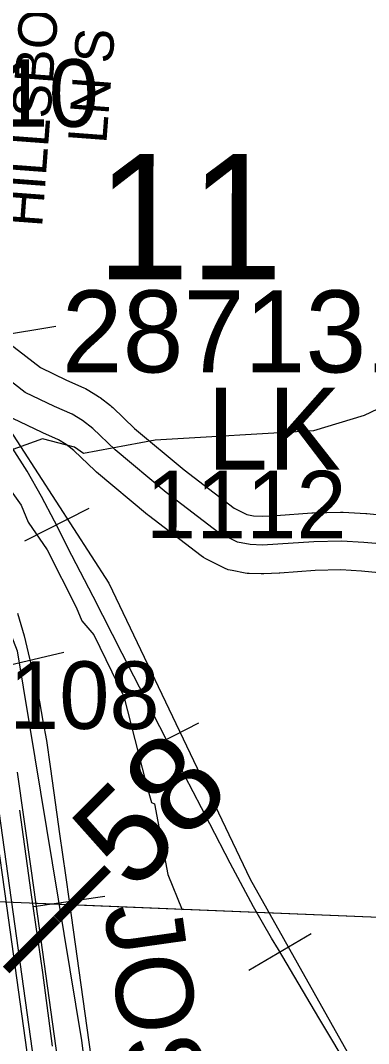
# Model space of a CAD drawing. Extents: x -132.8 to -73.3, y -60 to -26.
# Drawn here: x -123.183 to -122.822, y -46.436 to -45.375 of the extents above; entities that cross this region are included whole.
import ezdxf

# ---------------------------------------------------------------- set-up
doc = ezdxf.new("R2010")
doc.units = 0
for name, color, linetype in [('tdCoHydroRiver', 7, 'Continuous'), ('tdCoInt', 7, 'Continuous'), ('tdCoRRCL', 7, 'Continuous'), ('tdCoSecRdNmbr', 7, 'Continuous'), ('tdCoSecRdTxt', 7, 'Continuous'), ('tdCoSecRteBand', 7, 'Continuous'), ('tdCoSecRteCL', 7, 'Continuous'), ('tdCoSectLine', 7, 'Continuous'), ('tdCoSectLinePart', 7, 'Continuous'), ('tdCoSectNmbr', 7, 'Continuous'), ('tdCoStrucSecCoName', 7, 'Continuous'), ('tdCoStrucSecFHWANum', 7, 'Continuous'), ('tdCoSurfBitum', 7, 'Continuous'), ('tdCoSurfGravel', 7, 'Continuous'), ('tdStHwyIntRefPost1', 7, 'Continuous')]:
    doc.layers.add(name, color=color, linetype=linetype)

msp = doc.modelspace()

# ---------------------------------------------------------------- linework, layer by layer
at = {"layer": 'tdCoHydroRiver'}
msp.add_lwpolyline([(-122.7284, -45.7382), (-122.826, -45.7845), (-122.8785, -45.8004), (-123.0429, -45.8102), (-123.1174, -45.8239), (-123.1267, -45.8174), (-123.1597, -45.8086), (-123.217, -45.8291), (-123.182, -45.8774), (-123.1746, -45.895), (-123.1549, -45.9239), (-123.1249, -45.9831), (-123.119, -45.9974), (-123.1067, -46.012), (-123.0753, -46.0759), (-123.0525, -46.1649), (-123.0467, -46.1856), (-123.0436, -46.1872), (-123.0298, -46.2602), (-123.015, -46.2969)], dxfattribs=at)
at = {"layer": 'tdCoInt'}
msp.add_lwpolyline([(-123.1969, -47.6497), (-123.1559, -47.5791), (-123.1302, -47.5159), (-123.1065, -47.384), (-123.1111, -47.0016), (-123.1145, -46.8926), (-123.1247, -46.7686), (-123.214, -46.1299), (-123.2279, -46.0663), (-123.249, -45.9938), (-123.2667, -45.9421), (-123.2903, -45.8872), (-123.3305, -45.8019), (-123.376, -45.7271), (-123.5042, -45.5421), (-123.6902, -45.2828)], dxfattribs=at)
at = {"layer": 'tdCoRRCL'}
for p, q in [((-123.1118, -45.881), (-123.1786, -45.9149)), ((-123.2107, -46.0471), (-123.1377, -46.03)), ((-122.9979, -46.1033), (-123.0646, -46.1377)), ((-123.1692, -46.2935), (-123.095, -46.2827)), ((-122.881, -46.3218), (-122.9456, -46.3599))]:
    msp.add_line(p, q, dxfattribs=at)
for points in [[(-124.5644, -39.5828), (-124.595, -40.997), (-124.6213, -41.6999), (-124.6444, -42.5874), (-124.6174, -42.7017), (-124.5989, -42.7795), (-124.5745, -42.87), (-124.3645, -43.4103), (-124.2879, -43.6206), (-124.2072, -43.8562), (-124.0007, -44.409), (-123.8311, -44.9246), (-123.7542, -45.1238), (-123.6724, -45.2553), (-123.3407, -45.7294), (-123.3115, -45.7601), (-123.2156, -45.9536), (-123.186, -46.0285), (-123.1192, -46.4325), (-123.0248, -47.1717), (-122.9661, -47.7049)], [(-123.5602, -45.3703), (-123.4362, -45.5155), (-123.2564, -45.7032), (-123.091, -45.9584), (-122.9444, -46.2651), (-122.795, -46.5309), (-122.7578, -46.6155), (-122.7491, -46.6457), (-122.7372, -46.6729), (-122.7284, -46.8214), (-122.7782, -47.5789), (-122.7853, -47.6702)], [(-122.8384, -46.4665), (-122.8732, -46.409), (-122.9149, -46.3382), (-122.9221, -46.3264), (-122.9409, -46.2939), (-122.9651, -46.2487), (-122.9863, -46.2078), (-123.0122, -46.1582), (-123.0312, -46.1206), (-123.0592, -46.0662), (-123.0772, -46.0312), (-123.1074, -45.972), (-123.1292, -45.9295), (-123.1473, -45.8939), (-123.1609, -45.8686), (-123.1756, -45.8421), (-123.1908, -45.8182), (-123.2031, -45.7997), (-123.214, -45.7851), (-123.2268, -45.7687), (-123.2459, -45.7457), (-123.2672, -45.7224), (-123.3178, -45.6653)], [(-122.8384, -46.4665), (-122.8732, -46.409), (-122.9149, -46.3382), (-122.9221, -46.3264), (-122.9409, -46.2939), (-122.9651, -46.2487), (-122.9863, -46.2078), (-123.0122, -46.1582), (-123.0312, -46.1206), (-123.0592, -46.0662), (-123.0772, -46.0312), (-123.1074, -45.972), (-123.1292, -45.9295), (-123.1473, -45.8939), (-123.1609, -45.8686), (-123.1756, -45.8421), (-123.1908, -45.8182), (-123.2031, -45.7997), (-123.214, -45.7851), (-123.2268, -45.7687), (-123.2459, -45.7457), (-123.2672, -45.7224), (-123.3111, -45.6595)], [(-123.1859, -45.9895), (-123.1788, -46.0128), (-123.1733, -46.0364), (-123.1678, -46.0584), (-123.1628, -46.0815), (-123.1593, -46.1014), (-123.1558, -46.1213), (-123.1518, -46.1485), (-123.1479, -46.1756), (-123.142, -46.2183), (-123.1361, -46.261), (-123.1322, -46.288), (-123.0976, -46.5358)], [(-123.1837, -46.1935), (-123.1719, -46.2789), (-123.1598, -46.3618), (-123.1496, -46.4383)]]:
    msp.add_lwpolyline(points, dxfattribs=at)
at = {"layer": 'tdCoSecRteBand'}
for points in [[(-123.2046, -45.702), (-123.1619, -45.7348), (-123.1348, -45.7478), (-123.1169, -45.7558), (-123.1151, -45.7566), (-123.1134, -45.7576), (-123.1026, -45.7642), (-123.1012, -45.7651), (-123.1, -45.766), (-123.0894, -45.7742), (-123.0881, -45.7751), (-123.0869, -45.7763), (-123.0645, -45.7978), (-123.0127, -45.8409), (-122.961, -45.8806), (-122.9479, -45.8871), (-122.9408, -45.8884), (-122.9317, -45.8888), (-122.9173, -45.8881), (-122.8805, -45.8854), (-122.8798, -45.8854), (-122.8791, -45.8853), (-122.8505, -45.8846), (-122.8492, -45.8846), (-122.8478, -45.8847), (-122.8244, -45.8861), (-122.8239, -45.8862), (-122.8234, -45.8862), (-122.8029, -45.8882)], [(-122.8109, -45.9477), (-122.8287, -45.946), (-122.8503, -45.9446), (-122.8768, -45.9453), (-122.9134, -45.948), (-122.9138, -45.948), (-122.9142, -45.948), (-122.9302, -45.9488), (-122.9315, -45.9488), (-122.9328, -45.9488), (-122.9453, -45.9483), (-122.9475, -45.9482), (-122.9496, -45.9478), (-122.9629, -45.9453), (-122.967, -45.9446), (-122.9708, -45.9427), (-122.9902, -45.9331), (-122.9929, -45.9318), (-122.9953, -45.93), (-123.0498, -45.8881), (-123.0502, -45.8877), (-123.0507, -45.8873), (-123.1037, -45.8432), (-123.1045, -45.8425), (-123.1052, -45.8418), (-123.1272, -45.8208), (-123.1353, -45.8146), (-123.1431, -45.8098), (-123.1596, -45.8024), (-123.16, -45.8022), (-123.1603, -45.8021), (-123.1907, -45.7875)], [(-123.1861, -46.1543), (-123.1719, -46.254), (-123.1667, -46.291), (-123.1667, -46.291), (-123.1666, -46.2911), (-123.1499, -46.4131), (-123.1324, -46.5371)]]:
    msp.add_lwpolyline(points, dxfattribs=at)
at = {"layer": 'tdCoSecRteCL'}
for points in [[(-122.8058, -45.918), (-122.8263, -45.9161), (-122.8497, -45.9146), (-122.8783, -45.9153), (-122.9156, -45.918), (-122.9316, -45.9188), (-122.9442, -45.9183), (-122.9575, -45.9158), (-122.977, -45.9062), (-123.0315, -45.8643), (-123.0845, -45.8201), (-123.1077, -45.798), (-123.1183, -45.7898), (-123.1291, -45.7832), (-123.1474, -45.775), (-123.1777, -45.7605), (-123.2305, -45.72), (-123.2371, -45.7156), (-123.2408, -45.7143)], [(-123.0597, -47.283), (-123.06, -47.2809), (-123.077, -47.1539), (-123.0945, -47.0266), (-123.113, -46.8981), (-123.1273, -46.7938), (-123.1443, -46.6703), (-123.1621, -46.5413), (-123.1796, -46.4173), (-123.1964, -46.2952), (-123.2016, -46.2583), (-123.2158, -46.1586), (-123.2309, -46.0767), (-123.2412, -46.039), (-123.2639, -45.9647), (-123.2842, -45.912), (-123.313, -45.8478), (-123.3394, -45.798), (-123.3719, -45.7435), (-123.3819, -45.7285)]]:
    msp.add_lwpolyline(points, dxfattribs=at)
at = {"layer": 'tdCoSectLine'}
msp.add_lwpolyline([(-123.3762, -46.2815), (-122.7514, -46.307)], dxfattribs=at)
at = {"layer": 'tdCoSectLinePart'}
msp.add_lwpolyline([(-123.1672, -46.29), (-122.7514, -46.307)], dxfattribs=at)
at = {"layer": 'tdCoStrucSecFHWANum'}
msp.add_line((-123.146, -45.6922), (-123.2408, -45.708), dxfattribs=at)
at = {"layer": 'tdCoSurfBitum'}
msp.add_lwpolyline([(-122.8058, -45.918), (-122.8263, -45.9161), (-122.8497, -45.9146), (-122.8783, -45.9153), (-122.9156, -45.918), (-122.9316, -45.9188), (-122.9442, -45.9183), (-122.9575, -45.9158), (-122.977, -45.9062), (-123.0315, -45.8643), (-123.0845, -45.8201), (-123.1077, -45.798), (-123.1183, -45.7898), (-123.1291, -45.7832), (-123.1474, -45.775), (-123.1777, -45.7605), (-123.2305, -45.72)], dxfattribs=at)
at = {"layer": 'tdCoSurfGravel'}
msp.add_lwpolyline([(-123.0597, -47.283), (-123.06, -47.2809), (-123.077, -47.1539), (-123.0945, -47.0266), (-123.113, -46.8981), (-123.1273, -46.7938), (-123.1443, -46.6703), (-123.1621, -46.5413), (-123.1796, -46.4173), (-123.1964, -46.2952), (-123.2016, -46.2583)], dxfattribs=at)

# ---------------------------------------------------------------- texts
at = {"layer": 'tdCoSecRdNmbr'}
for s, rotation, p in [('1110', 359.9079, (-123.3097, -45.4849)), ('1112', 359.908, (-123.0526, -45.9116)), ('1108', 359.9079, (-123.2466, -46.1092))]:
    msp.add_text(s, height=0.07, rotation=rotation, dxfattribs=at).set_placement(p)
at = {"layer": 'tdCoSecRdTxt'}
for s, height, rotation, p in [('HILLSBORO', 0.04, 85.7049, (-123.1603, -45.5899)), ('LN S', 0.04, 85.7049, (-123.0936, -45.5033)), ('JOSLIN AVE', 0.08, 278, (-123.0963, -46.295))]:
    msp.add_text(s, height=height, rotation=rotation, dxfattribs=at).set_placement(p)
at = {"layer": 'tdCoSectNmbr'}
msp.add_text('11', height=0.13, rotation=359.9079, dxfattribs=at).set_placement((-123.1039, -45.6432))
at = {"layer": 'tdCoStrucSecCoName'}
msp.add_text('LK 2', height=0.085, dxfattribs=at).set_placement((-122.9892, -45.8406))
at = {"layer": 'tdCoStrucSecFHWANum'}
msp.add_text('287131', height=0.085, dxfattribs=at).set_placement((-123.1399, -45.7398))
at = {"layer": 'tdStHwyIntRefPost1'}
msp.add_text('‒‒58', height=0.1, rotation=45, dxfattribs=at).set_placement((-123.1713, -46.3854))

doc.saveas('drawing.dxf')
